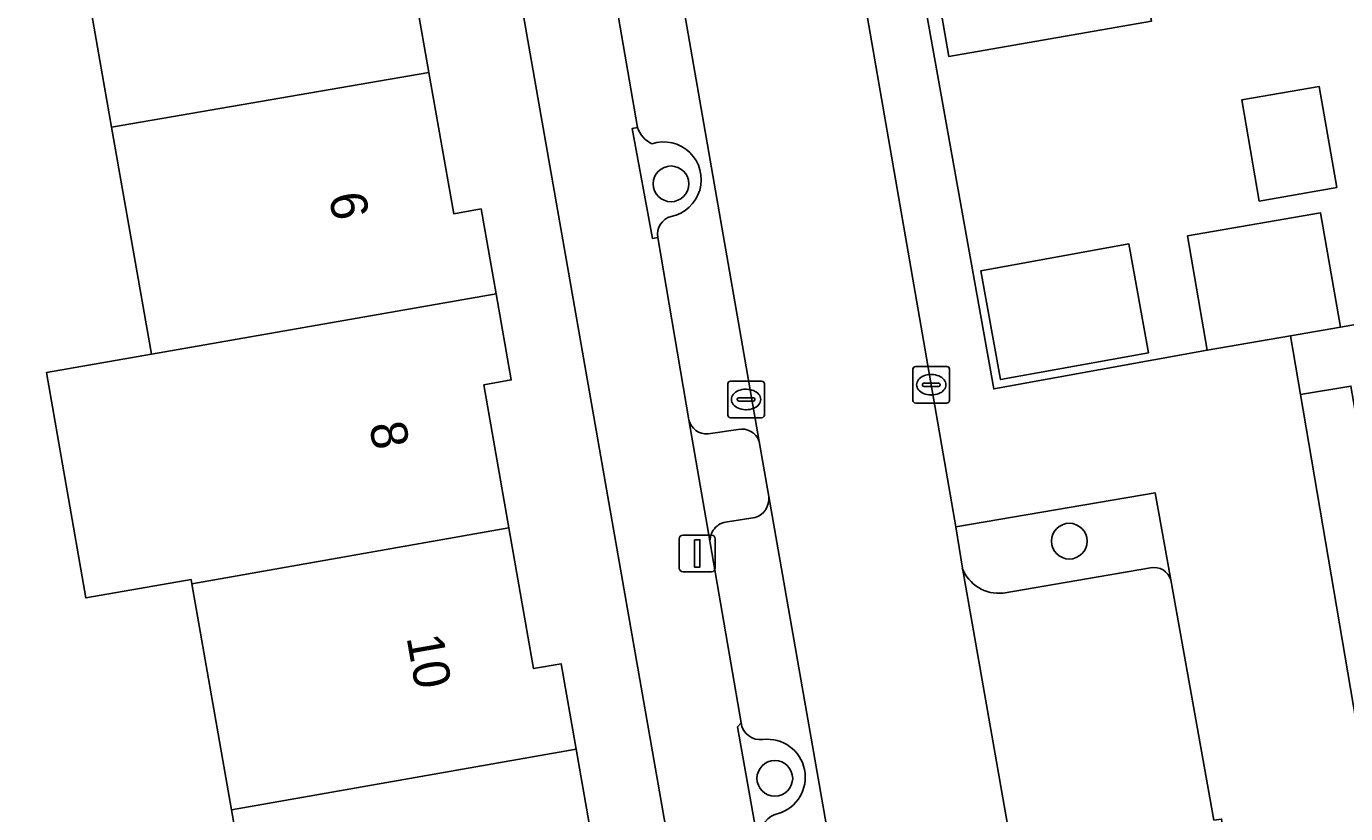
# Model space of a CAD drawing. Extents: x 162879 to 165540, y 384011 to 385181.
# Drawn here: x 164365.2 to 164401.31, y 384375.46 to 384396.99 of the extents above; entities that cross this region are included whole.
import ezdxf

# ---------------------------------------------------------------- set-up
doc = ezdxf.new("R2010")
doc.units = 0
for name, color, linetype in [('IMGEO_Boom', 7, 'Continuous'), ('IMGEO_Erf', 7, 'Continuous'), ('IMGEO_Groenvoorziening', 7, 'Continuous'), ('IMGEO_Kolk', 7, 'Continuous'), ('IMGEO_Lichtmast', 7, 'Continuous'), ('IMGEO_Pand', 7, 'Continuous'), ('IMGEO_Pand_nummerreeks', 7, 'Continuous'), ('IMGEO_Parkeervlak_open', 7, 'Continuous'), ('IMGEO_Rijbaan_lokaal_open', 7, 'Continuous'), ('IMGEO_Voetpad_open', 7, 'Continuous')]:
    doc.layers.add(name, color=color, linetype=linetype)

msp = doc.modelspace()

# ---------------------------------------------------------------- linework, layer by layer
at = {"layer": 'IMGEO_Boom'}
for centre in [(164382.841, 384392.686), (164393.744, 384382.912), (164385.683, 384376.424)]:
    msp.add_circle(centre, 0.489, dxfattribs=at)
at = {"layer": 'IMGEO_Erf'}
for points in [[(164379.945, 384390.79), (164376.786, 384408.768), (164373.997, 384408.341), (164374.704, 384404.323), (164375.453, 384404.454), (164375.873, 384402.066), (164376.278, 384399.763), (164375.528, 384399.631), (164376.214, 384395.733), (164376.893, 384391.87), (164377.644, 384392.001), (164378.052, 384389.678), (164378.467, 384387.321), (164377.716, 384387.188), (164378.404, 384383.275), (164379.081, 384379.428), (164379.832, 384379.559), (164380.243, 384377.219), (164380.655, 384374.878), (164379.904, 384374.746), (164380.611, 384370.727), (164383.375, 384371.211)], [(164419.771, 384404.164), (164414.043, 384403.171), (164414.283, 384401.788), (164410.632, 384401.155), (164410.404, 384402.468), (164404.807, 384401.498), (164399.218, 384400.53), (164399.46, 384399.135), (164395.756, 384398.493), (164395.992, 384397.135), (164390.442, 384396.174), (164389.95, 384399.01), (164389.706, 384398.968), (164389.55, 384398.945), (164391.675, 384387.078), (164397.518, 384388.136), (164396.976, 384391.261), (164400.621, 384391.892), (164401.163, 384388.768), (164412.16, 384390.7), (164411.618, 384393.823), (164415.263, 384394.454), (164415.805, 384391.33), (164421.814, 384392.371)], [(164401.063, 384392.583), (164398.943, 384392.216), (164398.464, 384394.98), (164400.584, 384395.348)], [(164395.915, 384388.065), (164391.861, 384387.333), (164391.323, 384390.31), (164395.378, 384391.042)], [(164403.646, 384374.489), (164402.56, 384380.76), (164401.452, 384387.155), (164400.073, 384386.92), (164405.399, 384355.616), (164406.872, 384355.871), (164405.764, 384362.265), (164404.7, 384368.406)]]:
    msp.add_lwpolyline(points, close=True, dxfattribs=at)
msp.add_lwpolyline([(164363.634, 384355.191), (164361.726, 384366.048), (164362.031, 384367.497), (164361.67, 384367.435), (164361.022, 384371.18), (164363.9, 384371.678), (164364.548, 384367.933), (164371.93, 384369.2), (164370.812, 384375.56), (164369.724, 384381.748), (164369.704, 384381.861), (164366.825, 384381.359), (164365.747, 384387.53), (164368.619, 384388.031), (164367.528, 384394.236), (164366.437, 384400.442)], dxfattribs=at)
at = {"layer": 'IMGEO_Groenvoorziening'}
for points in [[(164381.926, 384394.229), (164381.778, 384394.202), (164382.333, 384391.193), (164382.48, 384391.22)], [(164396.521, 384381.853), (164396.094, 384384.236), (164390.64, 384383.301), (164390.816, 384382.176)], [(164391.932, 384381.493), (164395.969, 384382.185)], [(164384.758, 384377.947), (164384.665, 384377.834), (164385.192, 384374.863), (164385.314, 384374.825)]]:
    msp.add_lwpolyline(points, dxfattribs=at)
for centre, radius, start, end in [((164382.629, 384394.452), 0.738, 197.5853, 245.0407), ((164382.637, 384392.803), 1.031, 281.6957, 108.038), ((164382.974, 384391.309), 0.502, 104.7494, 190.205), ((164391.813, 384382.552), 1.066, 200.666, 276.4002), ((164396.061, 384381.713), 0.481, 16.9165, 101.034), ((164385.289, 384378.016), 0.535, 187.3981, 277.3169), ((164385.481, 384376.455), 1.037, 286.4118, 96.8603), ((164385.885, 384374.896), 0.575, 101.1085, 187.0517)]:
    msp.add_arc(centre, radius, start, end, dxfattribs=at)
at = {"layer": 'IMGEO_Kolk'}
for p, q in [((164389.464, 384386.764), (164389.464, 384387.616)), ((164389.539, 384387.69), (164390.391, 384387.69)), ((164390.465, 384387.616), (164390.465, 384386.764)), ((164384.395, 384386.362), (164384.395, 384387.214)), ((164384.47, 384387.288), (164385.322, 384387.288)), ((164385.396, 384387.214), (164385.396, 384386.362)), ((164389.723, 384387.184), (164389.723, 384387.196)), ((164389.766, 384387.233), (164390.164, 384387.233)), ((164389.952, 384387.47), (164389.977, 384387.47)), ((164390.207, 384387.196), (164390.207, 384387.184)), ((164384.697, 384386.831), (164385.095, 384386.831)), ((164384.883, 384387.068), (164384.908, 384387.068)), ((164390.161, 384387.147), (164389.763, 384387.147)), ((164389.975, 384386.91), (164389.95, 384386.91)), ((164384.654, 384386.782), (164384.654, 384386.794)), ((164385.092, 384386.745), (164384.694, 384386.745)), ((164384.906, 384386.508), (164384.881, 384386.508)), ((164385.138, 384386.794), (164385.138, 384386.782)), ((164390.391, 384386.69), (164389.539, 384386.69)), ((164385.322, 384386.288), (164384.47, 384386.288))]:
    msp.add_line(p, q, dxfattribs=at)
for points in [[(164389.464, 384386.764), (164389.464, 384387.616)], [(164389.539, 384387.69), (164390.391, 384387.69)], [(164390.465, 384387.616), (164390.465, 384386.764)], [(164384.395, 384386.362), (164384.395, 384387.214)], [(164384.47, 384387.288), (164385.322, 384387.288)], [(164385.396, 384387.214), (164385.396, 384386.362)], [(164390.391, 384386.69), (164389.539, 384386.69)], [(164385.322, 384386.288), (164384.47, 384386.288)]]:
    msp.add_lwpolyline(points, dxfattribs=at)
for centre, radius, start, end in [((164389.541, 384387.614), 0.0765, 91.552, 178.448), ((164389.541, 384387.614), 0.0765, 91.552, 178.448), ((164390.389, 384387.614), 0.0765, 1.552, 88.448), ((164390.389, 384387.614), 0.0765, 1.552, 88.448), ((164384.472, 384387.212), 0.0765, 91.552, 178.448), ((164384.472, 384387.212), 0.0765, 91.552, 178.448), ((164385.32, 384387.212), 0.0765, 1.552, 88.448), ((164385.32, 384387.212), 0.0765, 1.552, 88.448), ((164389.763, 384387.193), 0.0403, 85.8775, 175.7526), ((164389.76, 384387.183), 0.0366, 178.938, 274.7102), ((164390.164, 384387.19), 0.043, 264.8664, 352.4533), ((164390.168, 384387.195), 0.0386, 1.7309, 96.639), ((164384.694, 384386.791), 0.0403, 85.8775, 175.7526), ((164385.099, 384386.793), 0.0386, 1.7309, 96.639), ((164384.691, 384386.781), 0.0366, 178.938, 274.7102), ((164385.095, 384386.788), 0.043, 264.8664, 352.4533), ((164389.541, 384386.766), 0.0765, 181.552, 268.448), ((164389.541, 384386.766), 0.0765, 181.552, 268.448), ((164390.389, 384386.766), 0.0765, 271.552, 358.448), ((164390.389, 384386.766), 0.0765, 271.552, 358.448), ((164384.472, 384386.364), 0.0765, 181.552, 268.448), ((164384.472, 384386.364), 0.0765, 181.552, 268.448), ((164385.32, 384386.364), 0.0765, 271.552, 358.448), ((164385.32, 384386.364), 0.0765, 271.552, 358.448)]:
    msp.add_arc(centre, radius, start, end, dxfattribs=at)
for centre, major_axis, ratio, start_param, end_param in [((164389.951, 384387.19), (-0.387, 0.002), 0.722429, 4.712389, 7.853982), ((164389.976, 384387.19), (-0.39, 0.002), 0.717154, 1.570796, 4.712389), ((164384.882, 384386.788), (-0.387, 0.002), 0.722429, 4.712389, 7.853982), ((164384.907, 384386.788), (-0.39, 0.002), 0.717154, 1.570796, 4.712389)]:
    msp.add_ellipse(centre, major_axis=major_axis, ratio=ratio, start_param=start_param, end_param=end_param, dxfattribs=at)
at = {"layer": 'IMGEO_Lichtmast'}
for p, q in [((164383.063, 384382.176), (164383.063, 384382.976)), ((164383.063, 384382.976), (164383.063, 384382.176)), ((164383.163, 384383.076), (164383.953, 384383.076)), ((164383.953, 384383.076), (164383.163, 384383.076)), ((164384.053, 384382.976), (164384.053, 384382.176)), ((164384.053, 384382.176), (164384.053, 384382.976)), ((164383.953, 384382.076), (164383.163, 384382.076)), ((164383.163, 384382.076), (164383.953, 384382.076))]:
    msp.add_line(p, q, dxfattribs=at)
msp.add_lwpolyline([(164383.483, 384382.951), (164383.633, 384382.951), (164383.633, 384382.201), (164383.483, 384382.201), (164383.483, 384382.951)], dxfattribs=at)
for centre, start, end in [((164383.163, 384382.976), 90, 180), ((164383.163, 384382.976), 90, 180), ((164383.953, 384382.976), 0, 90), ((164383.953, 384382.976), 360, 90), ((164383.163, 384382.176), 180, 270), ((164383.163, 384382.176), 180, 270), ((164383.953, 384382.176), 270, 0), ((164383.953, 384382.176), 270, 0)]:
    msp.add_arc(centre, 0.1, start, end, dxfattribs=at)
at = {"layer": 'IMGEO_Pand'}
for points in [[(164403.157, 384411.002), (164397.231, 384409.975), (164396.831, 384412.283), (164393.944, 384411.783), (164394.343, 384409.479), (164388.073, 384408.392), (164389.706, 384398.968), (164389.95, 384399.01), (164390.442, 384396.174), (164395.992, 384397.135), (164395.756, 384398.493), (164399.46, 384399.135), (164399.218, 384400.53), (164404.807, 384401.498)], [(164366.437, 384400.442), (164367.528, 384394.236), (164376.214, 384395.733), (164375.528, 384399.631), (164376.278, 384399.763), (164375.873, 384402.066)], [(164368.619, 384388.031), (164378.052, 384389.678), (164377.644, 384392.001), (164376.893, 384391.87), (164376.214, 384395.733), (164367.528, 384394.236)], [(164401.063, 384392.583), (164400.584, 384395.348), (164398.464, 384394.98), (164398.943, 384392.216)], [(164397.518, 384388.136), (164399.799, 384388.532), (164401.163, 384388.768), (164400.621, 384391.892), (164396.976, 384391.261)], [(164391.861, 384387.333), (164395.915, 384388.065), (164395.378, 384391.042), (164391.323, 384390.31)], [(164377.716, 384387.188), (164378.467, 384387.321), (164378.052, 384389.678), (164368.619, 384388.031), (164365.747, 384387.53), (164366.825, 384381.359), (164369.704, 384381.861), (164369.724, 384381.748), (164378.404, 384383.275)], [(164370.812, 384375.56), (164380.243, 384377.219), (164379.832, 384379.559), (164379.081, 384379.428), (164378.404, 384383.275), (164369.724, 384381.748)], [(164370.812, 384375.56), (164371.93, 384369.2), (164380.611, 384370.727), (164379.904, 384374.746), (164380.655, 384374.878), (164380.243, 384377.219)]]:
    msp.add_lwpolyline(points, close=True, dxfattribs=at)
at = {"layer": 'IMGEO_Parkeervlak_open'}
for points in [[(164385.258, 384385.641), (164381.547, 384406.902)], [(164380.225, 384404.058), (164381.926, 384394.229)], [(164382.48, 384391.22), (164383.331, 384386.232)], [(164383.858, 384385.846), (164384.677, 384385.971)], [(164391.083, 384352.487), (164390.418, 384356.182), (164385.515, 384384.132)], [(164385.146, 384383.558), (164384.386, 384383.44)], [(164383.911, 384382.867), (164384.758, 384377.947)], [(164390.816, 384382.176), (164395.04, 384358.184)], [(164395.969, 384382.185), (164391.932, 384381.493)], [(164397.701, 384375.282), (164396.521, 384381.853)]]:
    msp.add_lwpolyline(points, dxfattribs=at)
for centre, radius, start, end in [((164382.629, 384394.452), 0.738, 197.5853, 245.0407), ((164382.637, 384392.803), 1.031, 281.6957, 108.038), ((164382.974, 384391.309), 0.502, 104.7494, 190.205), ((164383.822, 384386.349), 0.505, 193.4596, 274.0987), ((164384.774, 384385.465), 0.515, 20.0044, 100.8037), ((164384.983, 384384.068), 0.536, 287.6895, 6.8401), ((164384.431, 384382.919), 0.523, 94.9866, 185.6979), ((164391.813, 384382.552), 1.066, 200.666, 276.4002), ((164396.061, 384381.713), 0.481, 16.9165, 101.034), ((164385.289, 384378.016), 0.535, 187.3981, 277.3169), ((164385.481, 384376.455), 1.037, 286.4118, 96.8603), ((164385.885, 384374.896), 0.575, 101.1085, 187.0517)]:
    msp.add_arc(centre, radius, start, end, dxfattribs=at)
at = {"layer": 'IMGEO_Rijbaan_lokaal_open'}
msp.add_lwpolyline([(164395.04, 384358.184), (164390.816, 384382.176), (164390.64, 384383.301), (164386.344, 384408.063), (164381.51, 384407.155), (164381.547, 384406.902), (164385.258, 384385.641), (164385.515, 384384.132), (164390.418, 384356.182), (164395.235, 384357.092)], close=True, dxfattribs=at)
at = {"layer": 'IMGEO_Voetpad_open'}
for points in [[(164400.073, 384386.92), (164399.799, 384388.532), (164397.518, 384388.136), (164391.675, 384387.078), (164389.55, 384398.945), (164389.706, 384398.968), (164388.073, 384408.392), (164387.71, 384410.636), (164385.941, 384410.333), (164386.344, 384408.063), (164390.64, 384383.301), (164396.094, 384384.236), (164396.521, 384381.853), (164397.701, 384375.282), (164397.912, 384375.312), (164398.421, 384371.933), (164398.286, 384371.911), (164400.314, 384360.585)], [(164376.786, 384408.768), (164379.945, 384390.79), (164383.375, 384371.211), (164383.627, 384369.775), (164387.499, 384347.67), (164391.857, 384322.801), (164393.406, 384313.96), (164391.509, 384313.627), (164388.42, 384313.084), (164385.331, 384312.541), (164382.242, 384311.998), (164379.152, 384311.454), (164376.063, 384310.911), (164372.974, 384310.368), (164371.639, 384310.107), (164371.579, 384310.095), (164371.903, 384308.126), (164361.927, 384306.404), (164354.413, 384305.072), (164349.365, 384304.294), (164340.677, 384354.322)], [(164389.833, 384349.19), (164387.922, 384360.025), (164387.798, 384360.001), (164387.087, 384363.948), (164387.236, 384363.981), (164385.314, 384374.825), (164385.192, 384374.863), (164384.665, 384377.834), (164384.758, 384377.947), (164383.911, 384382.867), (164383.331, 384386.232), (164382.48, 384391.22), (164382.333, 384391.193), (164381.778, 384394.202), (164381.926, 384394.229), (164380.225, 384404.058)], [(164412.16, 384390.7), (164401.163, 384388.768), (164399.799, 384388.532), (164400.073, 384386.92), (164401.452, 384387.155)], [(164366.037, 384291.76), (164367.024, 384291.93), (164366.979, 384292.173), (164365.905, 384298.004), (164408.129, 384305.35), (164409.066, 384299.492), (164410.581, 384291.275), (164412.318, 384281.098), (164417.296, 384282.019), (164413.637, 384302.275), (164410.382, 384320.946), (164410.18, 384322.105), (164404.558, 384354.356), (164405.58, 384354.553), (164405.399, 384355.616), (164400.073, 384386.92)], [(164383.331, 384386.232), (164383.911, 384382.867)], [(164384.677, 384385.971), (164383.858, 384385.846)], [(164385.515, 384384.132), (164385.258, 384385.641)], [(164384.386, 384383.44), (164385.146, 384383.558)]]:
    msp.add_lwpolyline(points, dxfattribs=at)
for centre, radius, start, end in [((164383.822, 384386.349), 0.505, 193.4596, 274.0987), ((164384.774, 384385.465), 0.515, 20.0044, 100.8037), ((164384.983, 384384.068), 0.536, 287.6895, 6.8401), ((164384.431, 384382.919), 0.523, 94.9866, 185.6979)]:
    msp.add_arc(centre, radius, start, end, dxfattribs=at)

# ---------------------------------------------------------------- texts
at = {"layer": 'IMGEO_Pand_nummerreeks'}
for s, rotation, p in [('6', 279.9729, (164373.475, 384392.372)), ('8', 279.975, (164374.578, 384386.099)), ('10', 279.9729, (164375.599, 384380.283))]:
    msp.add_text(s, height=1, rotation=rotation, dxfattribs=at).set_placement(p)

doc.saveas('drawing.dxf')
